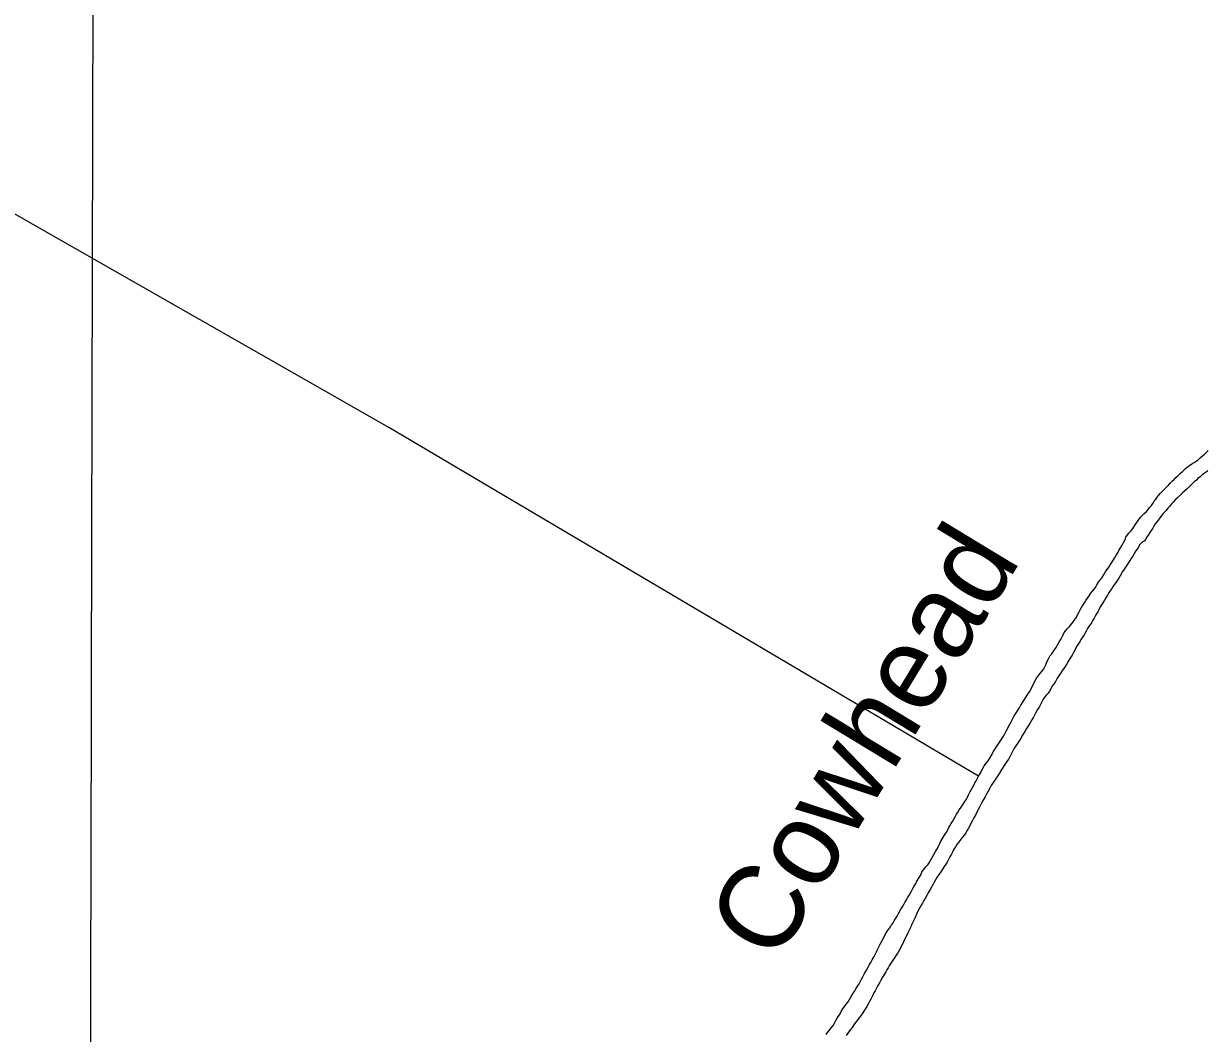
# Model space of a CAD drawing. Extents: x 3177185 to 3215018, y 812988 to 838321.
# Drawn here: x 3196996 to 3198632, y 830919 to 832315 of the extents above; entities that cross this region are included whole.
import ezdxf

# ---------------------------------------------------------------- set-up
doc = ezdxf.new("R2010")
doc.units = 0
for name, color, linetype in [('V-GRID-MAJR', 7, 'Continuous'), ('V-RIVR-IDEN', 7, 'Continuous'), ('V-TOPO-SHOR', 7, 'Continuous')]:
    doc.layers.add(name, color=color, linetype=linetype)

msp = doc.modelspace()

# ---------------------------------------------------------------- linework, layer by layer
at = {"layer": 'V-GRID-MAJR'}
msp.add_spline([(3197059.69, 818362.699), (3197073.789, 824421.511), (3197087.897, 830483.79), (3197102.005, 836546.108), (3197102.0130000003, 836549.533)], degree=3, dxfattribs=at)
at = {"layer": 'V-TOPO-SHOR'}
for points in [[(3198315.941, 831274.098), (3197501.064029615, 831756.6386048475), (3196979.4618832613, 832054.3771690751), (3196585.4619787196, 832287.195294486), (3196511.5869966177, 832334.2066467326), (3196501.116, 832358.184)], [(3198591.54, 831689.682), (3198594.7600000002, 831692.76), (3198598.44, 831695.992), (3198601.813, 831699.072), (3198605.032, 831701.843), (3198607.64, 831703.846), (3198611.015, 831706.003), (3198614.3880000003, 831708.161), (3198616.841, 831710.009), (3198619.6040000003, 831711.858), (3198623.282, 831714.785), (3198628.648, 831719.71), (3198630.948, 831721.8640000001), (3198633.7060000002, 831724.635)], [(3198373.187, 831369.598), (3198374.87, 831372.5210000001), (3198376.4, 831375.136), (3198378.849, 831378.98), (3198381.145, 831382.517), (3198383.594, 831386.21), (3198386.6580000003, 831390.824), (3198388.34, 831394.051), (3198389.87, 831397.435), (3198391.553, 831400.662), (3198393.693, 831404.816), (3198395.991, 831408.66), (3198397.6720000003, 831411.736), (3198400.429, 831415.1190000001), (3198402.883, 831417.888), (3198405.639, 831421.273), (3198407.4760000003, 831424.349), (3198409.006, 831427.272), (3198410.38, 831430.807), (3198411.449, 831434.034), (3198413.284, 831437.571), (3198415.429, 831440.9550000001), (3198417.419, 831443.5700000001), (3198419.412, 831446.339), (3198421.249, 831448.952), (3198423.3910000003, 831452.337), (3198424.921, 831455.104), (3198426.758, 831458.18), (3198428.749, 831461.41), (3198430.432, 831464.179), (3198432.114, 831467.714), (3198433.643, 831471.0970000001), (3198436.093, 831474.7880000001), (3198439.31, 831478.327), (3198441.762, 831481.405), (3198443.754, 831483.713), (3198447.431, 831488.1730000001), (3198449.268, 831490.942), (3198451.412, 831494.174), (3198453.249, 831497.555), (3198455.0840000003, 831500.785), (3198456.765, 831504.473), (3198458.602, 831507.398), (3198460.898, 831511.242), (3198462.5840000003, 831514.009), (3198464.7260000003, 831517.2390000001), (3198467.024, 831520.6240000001), (3198469.012, 831523.854), (3198471.617, 831527.237), (3198473.762, 831530.006), (3198476.365, 831533.545), (3198478.204, 831536.314), (3198479.734, 831538.927), (3198481.876, 831542.464), (3198484.94, 831546.1560000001), (3198486.93, 831548.772), (3198489.687, 831553.539), (3198492.134, 831557.691), (3198493.973, 831560.152), (3198496.4250000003, 831563.382), (3198498.106, 831566.305), (3198500.404, 831569.6900000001), (3198504.078, 831575.686), (3198506.221, 831579.0700000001), (3198509.129, 831583.991), (3198510.812, 831587.067), (3198512.4960000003, 831589.834), (3198514.791, 831593.834), (3198516.626, 831597.522), (3198518.769, 831601.676), (3198519.991, 831604.75), (3198522.136, 831607.826), (3198524.126, 831610.134), (3198526.27, 831612.7490000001), (3198528.417, 831615.3640000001), (3198530.254, 831617.98), (3198532.857, 831621.67), (3198535.001, 831624.902), (3198536.836, 831627.978), (3198540.207, 831632.285), (3198542.353, 831634.593), (3198544.805, 831637.208), (3198548.178, 831640.135), (3198550.937, 831643.057), (3198552.774, 831645.826), (3198555.225, 831648.5970000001), (3198557.218, 831651.213), (3198559.2060000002, 831654.596), (3198561.197, 831657.365), (3198563.034, 831659.978), (3198565.486, 831663.056), (3198567.632, 831665.518), (3198570.698, 831668.442), (3198573.761, 831671.828), (3198576.215, 831674.138), (3198578.8200000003, 831676.753), (3198581.73, 831680.138), (3198584.184, 831682.756), (3198586.484, 831684.757), (3198588.935, 831687.218), (3198591.54, 831689.682)], [(3198633.151, 831696.527), (3198629.469, 831693.907), (3198625.789, 831691.443), (3198622.416, 831688.363), (3198619.504, 831685.748), (3198617.357, 831683.438), (3198614.904, 831681.591), (3198612.606, 831679.434), (3198609.386, 831676.049), (3198606.779, 831673.741), (3198604.789, 831671.432), (3198600.955, 831668.3520000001)], [(3198600.955, 831668.3520000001), (3198597.889, 831665.735), (3198595.284, 831663.2710000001), (3198592.984, 831660.963), (3198590.838, 831658.809), (3198588.233, 831656.345), (3198585.474, 831653.269), (3198583.174, 831650.6510000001), (3198580.417, 831647.42), (3198578.12, 831644.804), (3198575.515, 831641.882), (3198571.529, 831637.726), (3198569.3850000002, 831635.109), (3198565.7090000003, 831630.341), (3198563.106, 831626.649), (3198560.501, 831623.112), (3198558.356, 831620.187), (3198556.98, 831617.421), (3198554.838, 831614.037), (3198553.001, 831611.268), (3198550.549, 831607.578), (3198548.866, 831604.809), (3198547.031, 831601.579), (3198545.1920000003, 831599.12), (3198542.276, 831597.885), (3198538.9050000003, 831594.036), (3198537.375, 831590.962), (3198533.8540000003, 831585.732), (3198531.71, 831582.809), (3198529.414, 831578.5040000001), (3198526.965, 831574.658), (3198523.903, 831570.351), (3198521.3000000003, 831566.2000000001), (3198519.156, 831563.1240000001), (3198517.319, 831560.355), (3198515.328, 831557.279), (3198512.115, 831551.282), (3198510.124, 831548.206), (3198507.216, 831543.899), (3198505.225, 831540.5160000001), (3198502.3170000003, 831536.824), (3198500.324, 831533.9010000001), (3198497.721, 831529.903), (3198495.884, 831527.442), (3198494.3540000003, 831524.519), (3198492.059, 831520.982), (3198490.222, 831517.4450000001), (3198487.926, 831514.062), (3198486.242, 831511.14), (3198484.559, 831508.219), (3198482.724, 831504.375), (3198481.348, 831501.606), (3198479.5100000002, 831498.532), (3198477.52, 831495.61), (3198475.836, 831492.687), (3198474.307, 831490.074), (3198472.162, 831486.537), (3198468.488, 831481.153), (3198466.958, 831478.386), (3198464.968, 831474.8470000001), (3198462.215, 831469.62), (3198460.376, 831467.005), (3198458.234, 831463.929), (3198455.784, 831459.778), (3198454.1010000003, 831456.855), (3198452.264, 831453.933), (3198447.521, 831445.323), (3198445.686, 831441.784), (3198442.776, 831437.633), (3198440.787, 831433.789), (3198437.879, 831428.714), (3198434.205, 831423.3300000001), (3198432.366, 831420.87), (3198429.916, 831417.177), (3198427.313, 831413.18), (3198425.017, 831409.6410000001), (3198422.414, 831405.182), (3198420.577, 831402.26), (3198418.128, 831398.567), (3198414.302, 831391.956), (3198412.312, 831389.187), (3198410.319, 831386.8790000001), (3198408.023, 831383.801), (3198405.572, 831380.725), (3198404.04, 831378.112), (3198400.0640000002, 831369.809), (3198397.92, 831366.272), (3198395.473, 831362.426), (3198393.6380000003, 831358.4280000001), (3198392.106, 831355.8150000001), (3198389.81, 831351.969), (3198387.973, 831349.049), (3198385.984, 831345.665), (3198384.147, 831342.8960000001), (3198382.464, 831340.127), (3198380.015, 831336.13), (3198378.485, 831333.363), (3198376.1890000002, 831329.363), (3198374.0470000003, 831325.519), (3198372.208, 831322.9060000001), (3198369.912, 831319.5210000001)], [(3198175.296, 831031.434), (3198177.131, 831035.432), (3198178.813, 831038.9670000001), (3198180.1890000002, 831041.89), (3198182.3310000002, 831045.887), (3198184.779, 831050.348), (3198186.767, 831054.497), (3198188.6040000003, 831057.573), (3198190.441, 831060.188), (3198194.423, 831066.033), (3198196.106, 831068.649), (3198198.097, 831071.569), (3198199.7800000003, 831074.184), (3198201.771, 831077.721), (3198203.608, 831080.797), (3198205.597, 831084.181), (3198208.3510000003, 831089.256), (3198210.035, 831092.023), (3198211.565, 831094.638), (3198213.25, 831097.558), (3198214.7800000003, 831100.327), (3198216.463, 831103.094), (3198218.147, 831105.863), (3198219.83, 831108.632), (3198221.821, 831112.169), (3198223.502, 831115.3960000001), (3198225.186, 831118.78), (3198227.021, 831122.009), (3198228.858, 831125.085), (3198231, 831128.93), (3198234.062, 831134.312), (3198235.899, 831137.081), (3198238.039, 831141.693), (3198239.569, 831144.46), (3198241.715, 831146.6140000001), (3198244.0130000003, 831149.231), (3198246.157, 831151.8470000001), (3198247.843, 831154.462), (3198250.444, 831158.767), (3198252.281, 831161.689), (3198255.035, 831167.069), (3198257.329, 831171.069), (3198259.3200000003, 831174.299), (3198260.85, 831177.527), (3198262.531, 831180.91), (3198264.214, 831184.137), (3198266.815, 831188.905), (3198269.265, 831192.7490000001), (3198271.714, 831196.595), (3198273.551, 831199.979), (3198275.079, 831203.0530000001), (3198276.611, 831205.666), (3198278.602, 831208.898), (3198280.132, 831211.665), (3198282.5810000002, 831215.818), (3198284.262, 831218.892), (3198285.792, 831221.661), (3198287.478, 831224.274), (3198289.466, 831227.5040000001), (3198291.4590000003, 831229.966), (3198293.142, 831232.581), (3198294.98, 831235.35), (3198297.429, 831239.194), (3198299.42, 831242.424), (3198300.796, 831245.1900000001), (3198302.477, 831248.574), (3198304.161, 831251.957), (3198305.844, 831255.185), (3198307.833, 831258.568), (3198309.5160000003, 831261.951), (3198311.046, 831264.872), (3198312.73, 831267.794), (3198314.413, 831270.7170000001), (3198315.941, 831274.098), (3198318.39, 831277.79), (3198319.9220000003, 831280.404), (3198321.911, 831284.4010000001), (3198324.205, 831288.399), (3198327.4220000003, 831292.706), (3198329.72, 831295.631), (3198331.708, 831299.014), (3198334.924, 831304.857), (3198336.605, 831308.084), (3198339.362, 831312.238), (3198341.506, 831315.621), (3198343.802, 831319.006), (3198345.639, 831321.773), (3198348.395, 831325.927), (3198350.691, 831329.7710000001), (3198352.526, 831333), (3198354.517, 831336.691), (3198356.0470000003, 831339.613), (3198357.728, 831343.148), (3198359.563, 831346.378), (3198361.4, 831349.454), (3198362.93, 831352.223), (3198365.2260000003, 831356.9890000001), (3198367.522, 831360.372), (3198369.359, 831363.294), (3198371.042, 831365.908), (3198373.187, 831369.598)], [(3198369.912, 831319.5210000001), (3198367.768, 831316.137), (3198365.623, 831312.908), (3198364.093, 831310.139), (3198362.258, 831306.448), (3198360.7290000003, 831303.681), (3198359.352, 831300.914), (3198357.515, 831297.992), (3198355.373, 831294.762), (3198353.688, 831291.993), (3198351.85, 831288.917), (3198349.555, 831285.2270000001), (3198347.718, 831282.611), (3198345.115, 831278.6140000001), (3198342.204, 831274.307), (3198339.603, 831270.153), (3198336.54, 831265.6950000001), (3198333.7830000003, 831261.542), (3198332.102, 831258.773), (3198328.8880000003, 831252.7760000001), (3198327.358, 831249.546), (3198325.216, 831245.702), (3198322.769, 831241.09), (3198320.473, 831237.093), (3198319.097, 831234.17), (3198317.721, 831231.25), (3198313.59, 831223.408), (3198311.906, 831220.1780000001), (3198309.764, 831216.488), (3198307.927, 831212.951), (3198305.633, 831208.6460000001), (3198304.103, 831205.725), (3198301.656, 831201.4180000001), (3198300.124, 831198.652), (3198298.441, 831196.036), (3198296.145, 831192.653), (3198293.847, 831189.731), (3198291.5470000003, 831186.96), (3198288.485, 831182.653), (3198286.341, 831179.577), (3198284.199, 831176.5), (3198282.2060000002, 831173.424), (3198280.678, 831170.197), (3198278.69, 831166.5040000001), (3198276.699, 831162.66), (3198274.864, 831158.9720000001), (3198272.722, 831155.2810000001), (3198271.038, 831152.666), (3198268.7430000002, 831149.1290000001), (3198265.986, 831144.822), (3198264.149, 831141.748), (3198261.697, 831138.823), (3198258.789, 831134.056), (3198256.494, 831130.672), (3198254.81, 831127.596), (3198253.2800000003, 831124.676), (3198249.147, 831117.6), (3198246.546, 831112.834), (3198245.017, 831110.0650000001), (3198242.262, 831104.993), (3198240.732, 831102.377), (3198238.59, 831098.687), (3198236.448, 831094.996), (3198233.998, 831090.9990000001), (3198232.468, 831087.769), (3198230.785, 831084.388), (3198228.4930000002, 831079.005), (3198227.271, 831075.931), (3198225.741, 831073.316), (3198224.213, 831069.474), (3198222.529, 831065.937), (3198220.694, 831062.2490000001), (3198218.554, 831057.79), (3198216.261, 831052.715), (3198213.967, 831048.41), (3198212.591, 831045.029), (3198209.2260000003, 831038.416), (3198206.93, 831034.267), (3198204.48, 831030.1140000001), (3198202.338, 831026.577), (3198200.194, 831023.193), (3198197.745, 831019.808), (3198195.9080000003, 831017.039), (3198192.539, 831011.811), (3198191.162, 831009.044), (3198189.632, 831006.4280000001), (3198188.103, 831003.662), (3198185.346, 830998.894), (3198183.663, 830996.127), (3198180.754, 830991.206), (3198179.225, 830988.59), (3198177.082, 830984.9), (3198173.259, 830977.365), (3198171.575, 830974.4450000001), (3198170.199, 830971.522), (3198167.293, 830965.679), (3198165.609, 830962.759), (3198163.467, 830958.915), (3198161.63, 830955.685), (3198159.947, 830952.916), (3198156.273, 830946.92)], [(3198105.497, 830917.017), (3198107.487, 830919.63), (3198110.09, 830923.169), (3198112.542, 830926.245), (3198115.3000000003, 830929.63), (3198117.291, 830932.555), (3198119.126, 830936.397), (3198120.807, 830939.78), (3198122.4930000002, 830942.394), (3198124.789, 830945.625), (3198126.319, 830948.853), (3198128.614, 830952.5430000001), (3198133.362, 830959.159), (3198135.813, 830962.388), (3198137.955, 830965.62), (3198140.251, 830969.7710000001), (3198142.088, 830972.8470000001), (3198144.9960000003, 830977.462), (3198146.682, 830980.0750000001), (3198148.365, 830982.6900000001), (3198150.202, 830985.613), (3198152.037, 830988.996), (3198154.487, 830993.454), (3198156.324, 830996.682), (3198157.8540000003, 830999.297), (3198159.23, 831002.064), (3198161.219, 831006.064), (3198164.127, 831010.983), (3198165.657, 831013.9060000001), (3198167.34, 831016.6730000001), (3198169.329, 831020.209), (3198171.932, 831024.824), (3198173.767, 831028.512), (3198175.296, 831031.434)], [(3198156.273, 830946.92), (3198153.821, 830943.688), (3198151.218, 830940.149), (3198148.003, 830935.998), (3198144.785, 830931.535), (3198141.416, 830926.6140000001), (3198137.894, 830922), (3198133.147, 830915.692)]]:
    msp.add_lwpolyline(points, dxfattribs=at)

# ---------------------------------------------------------------- texts
at = {"layer": 'V-RIVR-IDEN'}
msp.add_text('Cowhead', height=115.99999799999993, rotation=58.76077350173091, dxfattribs=at).set_placement((3198035.8010540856, 831013.0959567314))

doc.saveas('drawing.dxf')
